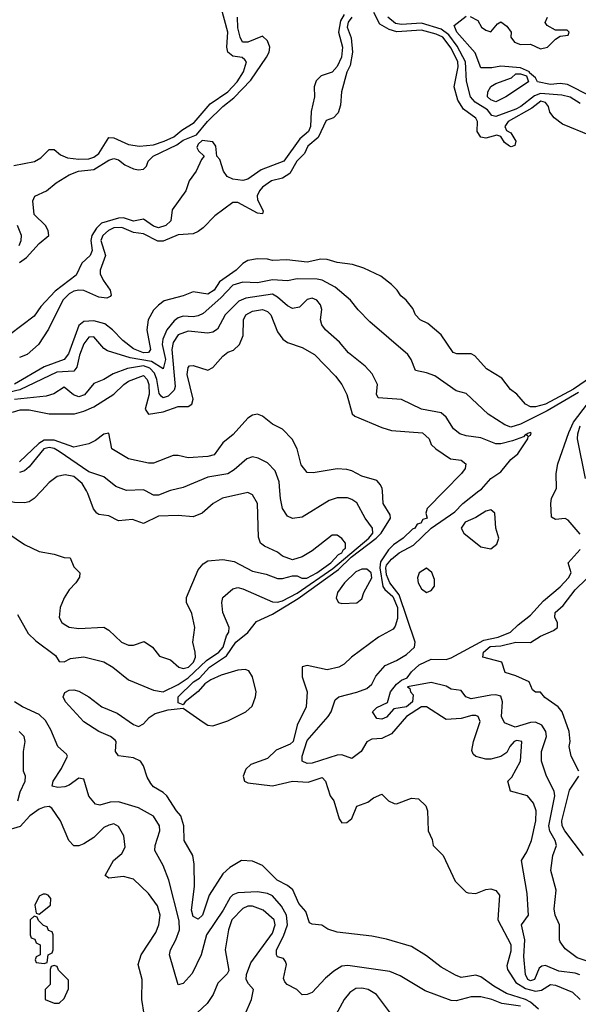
# Model space of a CAD drawing. Header units: inches. Extents: x 2348352 to 2479776, y 460422 to 613655.
# Tile 497 of 590: x 2436811 to 2439062, y 567930 to 571900. Entities that reach past the tile are written whole.
import ezdxf

# ---------------------------------------------------------------- set-up
doc = ezdxf.new("R2010")
doc.units = ezdxf.units.IN
doc.header["$MEASUREMENT"] = 0
doc.layers.add('C4536', color=7, linetype='Continuous')
doc.layers.add('C4537', color=7, linetype='Continuous')

msp = doc.modelspace()

# ---------------------------------------------------------------- linework, layer by layer
at = {"layer": 'C4536', "color": 4}
for points, elevation in [([(2436898.5, 570000), (2436870, 569969.2), (2436850, 569956), (2436830, 569952.7), (2436790, 569953.2), (2436750, 569962), (2436730, 569975.3), (2436703.1, 569983.1), (2436643.5, 569976.5), (2436610, 569979.3), (2436570, 569996.2), (2436564.3, 570000)], 72), ([(2436734, 569850), (2436830, 569784.7), (2436890, 569756), (2436950, 569744.7), (2436990, 569731.3), (2437014, 569730), (2437030, 569694), (2437054, 569670), (2437052.7, 569652.7), (2437038, 569630), (2437010, 569602), (2436990.6, 569569.4), (2436974.8, 569530), (2436970.8, 569490), (2436981, 569470), (2436990, 569462.8), (2437010.6, 569450.6), (2437050, 569444.9), (2437150, 569450.8), (2437170, 569438.8), (2437221, 569390), (2437250, 569378.8), (2437270, 569378.8), (2437312.5, 569392.5), (2437346, 569370), (2437374.4, 569334.4), (2437418.8, 569318.8), (2437452, 569290), (2437470, 569284), (2437491.6, 569290), (2437511.3, 569310), (2437519.3, 569330), (2437519, 569350), (2437509, 569390), (2437517.2, 569450), (2437505.6, 569505.6), (2437484, 569550), (2437484, 569570), (2437530, 569682), (2437550, 569706), (2437570, 569718.8), (2437630, 569724), (2437675.9, 569715.9), (2437750, 569676.3), (2437804.5, 569664.5), (2437850, 569647.3), (2437870, 569646.8), (2437910, 569658), (2437930, 569658), (2437948.1, 569648.1), (2437968.6, 569648.6), (2438009.3, 569670), (2438065.6, 569710), (2438096.2, 569743.8), (2438109.4, 569750), (2438115.5, 569764.5), (2438123.7, 569770), (2438124, 569790), (2438110, 569808.7), (2438090, 569822), (2438070, 569822), (2437990, 569759), (2437950, 569734), (2437910, 569722), (2437870, 569737.2), (2437850, 569753.2), (2437797.2, 569777.2), (2437782, 569790), (2437773.2, 569813.2), (2437769.4, 569949.4), (2437750, 569984), (2437730, 569993.2), (2437628.9, 569971.1), (2437590.7, 569950), (2437546, 569910), (2437510, 569896), (2437450, 569900.9), (2437370, 569898), (2437310, 569869.4), (2437265.6, 569885.6), (2437210, 569879.3), (2437170, 569899.3), (2437130, 569904.5), (2437122.7, 569910), (2437108.3, 569928.3), (2437085.6, 569990), (2437079.8, 570000)], 72), ([(2436802, 569502), (2436845.5, 569425.5), (2436875.9, 569395.9), (2436955.9, 569335.9), (2436970, 569312), (2436990, 569311.3), (2437015.5, 569324.5), (2437070, 569330.6), (2437150, 569310.7), (2437186, 569290), (2437250, 569238.8), (2437350, 569197.3), (2437390, 569190.4), (2437450, 569219.3), (2437490, 569246.3), (2437563.7, 569316.3), (2437613.3, 569350), (2437631.7, 569370), (2437644.4, 569415.6), (2437654, 569430), (2437655.1, 569450), (2437629.3, 569510), (2437625.2, 569550), (2437629.6, 569570.4), (2437670, 569606), (2437690, 569610.6), (2437710, 569604.9), (2437830, 569552.7), (2437850, 569551.8), (2437870, 569557.6), (2437930, 569587.8), (2438073, 569687), (2438217.7, 569810), (2438234.2, 569830), (2438233.6, 569850), (2438202.9, 569890), (2438170, 569952.7), (2438150, 569966), (2438131.7, 569971.7), (2438090, 569972.3), (2438058.8, 569961.2), (2437950, 569894), (2437910, 569889), (2437890, 569899), (2437870, 569928.7), (2437861.6, 569970), (2437859.4, 570000)], 68), ([(2438901.8, 567910), (2438870, 567938.7), (2438849.6, 567950), (2438773.4, 567973.4), (2438722.6, 568002.6), (2438670, 568040.7), (2438650, 568047.3), (2438590, 568038.4), (2438567.9, 568047.9), (2438510, 568079.3), (2438450, 568126), (2438390, 568162.7), (2438290, 568193.2), (2438230, 568205.2), (2438090, 568221.2), (2438053.6, 568233.6), (2438029.1, 568249.1), (2437990, 568253.2), (2437979, 568259), (2437963.7, 568303.7), (2437936.6, 568336.6), (2437911.3, 568391.3), (2437890, 568409.5), (2437849.3, 568430), (2437789.3, 568490), (2437750, 568507.6), (2437704.7, 568510), (2437658.5, 568481.5), (2437630, 568456), (2437574.4, 568370), (2437547.3, 568290), (2437530, 568272.7), (2437510, 568283.7), (2437504, 568310), (2437515.1, 568404.9), (2437514.8, 568494.8), (2437509, 568530), (2437474, 568590), (2437472.7, 568650), (2437461.2, 568690), (2437442.7, 568710), (2437403.7, 568770), (2437390, 568783.7), (2437350, 568807), (2437339.8, 568819.8), (2437325.5, 568845.5), (2437310, 568892), (2437298, 568910), (2437270, 568923.9), (2437210, 568932.3), (2437197.6, 568950), (2437199.5, 568990), (2437195.6, 568995.6), (2437177.2, 569010), (2437129.8, 569029.8), (2437069.7, 569069.7), (2436996, 569150), (2436986, 569170), (2436992.7, 569187.3), (2437010, 569196.3), (2437030, 569198.4), (2437050, 569192.4), (2437090.3, 569170.3), (2437142.8, 569130), (2437203.4, 569103.4), (2437270, 569058.4), (2437290, 569050.4), (2437310, 569060.4), (2437333.6, 569086.4), (2437357.8, 569102.2), (2437410, 569117.3), (2437470, 569124.7), (2437550, 569067.7), (2437570, 569056.3), (2437590, 569053.4), (2437650, 569073), (2437722.7, 569110), (2437747.6, 569132.4), (2437762, 569170), (2437763.7, 569190), (2437749.3, 569250), (2437734.2, 569274.2), (2437719.5, 569279.5), (2437690, 569277.6), (2437623, 569257), (2437581.6, 569238.4), (2437557.8, 569222.2), (2437530, 569192), (2437478, 569150), (2437470, 569138), (2437450, 569146), (2437449.4, 569169.4), (2437512, 569230), (2437535.3, 569244.7), (2437576.3, 569290), (2437644.2, 569335.8), (2437682.2, 569390), (2437730.6, 569429.4), (2437766, 569474), (2437830, 569502.6), (2437934.1, 569565.9), (2438096.1, 569683.9), (2438147.5, 569732.5), (2438248.4, 569810), (2438268.4, 569830), (2438305.6, 569890), (2438304.1, 569904.1), (2438276, 569950), (2438272.9, 570000)], 64), ([(2437415.1, 570000), (2437370, 569982.9), (2437350, 569983.7), (2437318.7, 570000)], 68), ([(2438523, 570000), (2438454, 569930), (2438448, 569910), (2438452.7, 569890), (2438435.5, 569884.5), (2438428, 569870), (2438413.6, 569866.4), (2438404, 569850), (2438393.7, 569846.3), (2438356.2, 569810), (2438317.5, 569782.5), (2438297.8, 569762.2), (2438265.7, 569714.3), (2438262.6, 569690), (2438274.8, 569614.8), (2438282.2, 569602.2), (2438314.9, 569574.9), (2438333.6, 569530), (2438333.8, 569486.2), (2438324.9, 569455.1), (2438316.9, 569443.1), (2438257.2, 569410), (2438148.7, 569330), (2438118.6, 569301.4), (2438098, 569290), (2438050, 569279.1), (2437970, 569296.3), (2437950, 569291), (2437949.6, 569250), (2437969.3, 569190), (2437966, 569130), (2437930, 569056), (2437913.7, 568990), (2437901.4, 568978.6), (2437845.4, 568954.6), (2437810, 568920.7), (2437742.8, 568897.2), (2437722.2, 568877.7), (2437711.5, 568850), (2437717.6, 568830), (2437730, 568823.1), (2437830, 568811.3), (2437910, 568829.8), (2437973.8, 568826.2), (2438030, 568844), (2438044, 568830), (2438062.7, 568770), (2438077.2, 568750), (2438098.4, 568678.4), (2438110, 568661.2), (2438130, 568662.7), (2438150, 568679), (2438170, 568728.7), (2438214.4, 568745.6), (2438236.9, 568763.1), (2438270, 568778), (2438298, 568750), (2438320.2, 568740.2), (2438330, 568739), (2438390, 568761.2), (2438418.6, 568758.6), (2438448, 568730), (2438455.3, 568710), (2438458, 568630), (2438474, 568594), (2438478, 568570), (2438518, 568530), (2438566.3, 568426.3), (2438610, 568382), (2438619, 568379), (2438650, 568377.2), (2438690, 568392.7), (2438710, 568395.1), (2438730, 568389), (2438745.2, 568370), (2438738, 568270), (2438790.9, 568170.9), (2438790, 568144.7), (2438774.9, 568085.1), (2438776.9, 568070), (2438810, 568017.3), (2438850, 567993.6), (2438890, 567983.4), (2438913.6, 567986.4), (2438950, 568009.6), (2438970, 568007.6), (2439039.1, 567979.1), (2439069.3, 567950)], 56), ([(2439068.6, 568048.6), (2439050, 568055.4), (2438984.1, 568064.1), (2438930, 568087), (2438915.9, 568084.1), (2438904.4, 568075.6), (2438886, 568030), (2438870, 568025.1), (2438859.3, 568030), (2438849.6, 568050), (2438842.4, 568122.4), (2438846.3, 568190), (2438833.2, 568250), (2438861.2, 568290), (2438860.9, 568310), (2438856.5, 568376.5), (2438834, 568510), (2438855.1, 568544.9), (2438873.3, 568590), (2438891.3, 568670), (2438892, 568710), (2438881.2, 568741.2), (2438858, 568770), (2438789.2, 568789.2), (2438779, 568830), (2438794, 568846), (2438829.2, 568910), (2438834.5, 568990), (2438814.3, 568994.3), (2438803.8, 568990), (2438786.7, 568970), (2438774.2, 568945.8), (2438750, 568929.2), (2438710, 568919), (2438690, 568919), (2438649.4, 568929.4), (2438639, 568939), (2438633.6, 568953.6), (2438640.7, 568990), (2438667, 569070), (2438659, 569090), (2438650, 569094.5), (2438634, 569094), (2438590, 569082.9), (2438530, 569079), (2438450, 569129.5), (2438430, 569129.6), (2438370.5, 569090), (2438310, 569021.2), (2438270, 569002), (2438230, 568999), (2438210, 568988.7), (2438186.8, 568950), (2438150, 568921.2), (2438110, 568936), (2438090, 568934), (2437990, 568902.6), (2437970, 568900.5), (2437949.6, 568910), (2437949.6, 568930), (2437970, 568994), (2438054.5, 569090), (2438066.6, 569110), (2438082, 569158), (2438098, 569170), (2438170, 569188.2), (2438210, 569203.8), (2438230, 569220.7), (2438246.7, 569253.3), (2438284.2, 569295.8), (2438330, 569316.4), (2438370, 569341.1), (2438402, 569370), (2438404.4, 569390), (2438341.1, 569581), (2438303.5, 569630), (2438290, 569662), (2438286.4, 569690), (2438290, 569700.4), (2438310, 569724.9), (2438340.7, 569750), (2438398.3, 569781.7), (2438469.9, 569850.1), (2438564.7, 569915.3), (2438597.6, 569950), (2438662.2, 570000)], 52), ([(2439070, 569825.2), (2439022, 569882), (2439010, 569889), (2438970, 569885.2), (2438954, 569894), (2438952, 569950), (2438954.5, 569970), (2438969.1, 570000)], 48), ([(2439130, 568093.6), (2439058, 568118), (2439010, 568153.2), (2438990, 568182), (2438986.6, 568190), (2438987.3, 568250), (2438969.6, 568290), (2438964.5, 568315.5), (2438972.7, 568390), (2438952.3, 568470), (2438959.5, 568530), (2438974.5, 568570), (2438969.6, 568590), (2438947.6, 568627.6), (2438943.5, 568650), (2438968.3, 568770), (2438964.7, 568790), (2438934.5, 568850), (2438914.5, 568910), (2438914.5, 568950), (2438933.6, 569010), (2438931.5, 569030), (2438915.2, 569055.2), (2438890, 569067.3), (2438870, 569066.3), (2438807.9, 569047.9), (2438764.5, 569064.5), (2438752.7, 569090), (2438757, 569150), (2438750, 569172.7), (2438730, 569178.4), (2438710, 569176.9), (2438630, 569161.6), (2438609.6, 569169.6), (2438590, 569195.3), (2438550, 569200.9), (2438530, 569212.3), (2438470, 569227.3), (2438374, 569210), (2438383.6, 569203.6), (2438386, 569190), (2438397.4, 569177.4), (2438393.8, 569150), (2438370, 569129.1), (2438319.1, 569120.9), (2438290, 569088.3), (2438270, 569079.7), (2438250, 569082.4), (2438233.6, 569110), (2438250, 569126.4), (2438292.9, 569147.1), (2438306, 569190), (2438330, 569221), (2438350, 569237.3), (2438373.2, 569246.8), (2438390, 569270.8), (2438421, 569299), (2438470, 569322.4), (2438530, 569320.8), (2438550, 569327.1), (2438682.2, 569397.8), (2438739, 569410), (2438789.2, 569430), (2438819.7, 569460.3), (2438870, 569499.5), (2438922.4, 569557.6), (2438990, 569614), (2439022.7, 569650), (2439033.2, 569670), (2439022, 569710), (2439070, 569764)], 48), ([(2439064, 568870), (2439034, 568930), (2439025.2, 568970), (2439029.2, 568990), (2439025.2, 569030), (2438997.2, 569110), (2438981.2, 569130), (2438927.6, 569167.6), (2438910, 569189), (2438889.3, 569189.3), (2438878, 569198), (2438864, 569230), (2438810, 569255.1), (2438767.8, 569267.8), (2438754, 569310), (2438677.2, 569330), (2438679.7, 569350), (2438707.4, 569372.6), (2438750, 569375.4), (2438810, 569390.2), (2438870, 569388.4), (2438910, 569414), (2438963.1, 569436.9), (2438978, 569450), (2438978, 569470), (2438968, 569490), (2438968.7, 569510), (2439001.5, 569538.5), (2439050, 569601.6), (2439094.8, 569645.2)], 44), ([(2438830, 567923), (2438753.7, 567933.7), (2438714, 567950), (2438670, 567960.7), (2438630, 567960.7), (2438570, 567943.7), (2438550, 567946), (2438444.8, 567984.8), (2438344.8, 568044.8), (2438302.5, 568062.5), (2438133.2, 568086.8), (2438110, 568083.7), (2438076.7, 568063.3), (2438044.1, 568035.9), (2437990, 567977.2), (2437970, 567969), (2437950, 567968.7), (2437928, 567990), (2437889.4, 568009.4), (2437880.2, 568020.2), (2437874, 568034), (2437886, 568090), (2437882.7, 568102.7), (2437874.2, 568114.2), (2437850, 568122), (2437846.6, 568130), (2437846, 568150), (2437874.6, 568205.4), (2437890.9, 568250), (2437886.4, 568290), (2437865.8, 568325.8), (2437830, 568367.8), (2437810, 568377.4), (2437770, 568384.2), (2437690, 568379.5), (2437670, 568372), (2437659.5, 568360.5), (2437631.7, 568310), (2437563.8, 568210), (2437543.1, 568130), (2437506.3, 568053.7), (2437470, 568014), (2437450, 568008), (2437415.6, 568130), (2437418.7, 568150), (2437440.5, 568190), (2437455.6, 568230), (2437454, 568266), (2437412, 568430), (2437389.5, 568489.5), (2437356, 568550), (2437357, 568570), (2437375.6, 568630), (2437374, 568650), (2437350, 568689), (2437290, 568722), (2437210, 568746.6), (2437175.2, 568744.8), (2437133.6, 568733.6), (2437117.2, 568737.2), (2437089.4, 568769.4), (2437070, 568838), (2437050, 568842), (2437010, 568813.2), (2436992.5, 568807.5), (2436964.5, 568804.5), (2436942, 568810), (2436946.6, 568830), (2436979.3, 568880.7), (2437004, 568930), (2436999.3, 568939.3), (2436965.2, 568970), (2436936.6, 569036.6), (2436914.7, 569074.7), (2436890, 569099.3), (2436822, 569130), (2436790, 569149.2)], 68), ([(2436803.5, 568750), (2436812.9, 568787.1), (2436833.2, 568830), (2436834, 568850), (2436826, 568870), (2436826.6, 568950), (2436832.7, 568990), (2436829.2, 569010), (2436809.6, 569029.6)], 72), ([(2439082.7, 568530), (2439007.8, 568630), (2438998, 568650), (2438996.3, 568670), (2439027, 568793), (2439065.2, 568850)], 44), ([(2437313.2, 567890), (2437304, 567950), (2437305.2, 568030), (2437289.3, 568090), (2437300.9, 568130), (2437360.5, 568219.5), (2437371.6, 568250), (2437376.9, 568290), (2437366.5, 568326.5), (2437330, 568377.2), (2437270, 568434), (2437230, 568445.2), (2437170, 568439), (2437155.3, 568450), (2437189.4, 568510), (2437222.4, 568537.6), (2437235.8, 568564.2), (2437231.2, 568610), (2437210, 568646.6), (2437190, 568658), (2437170, 568652.7), (2437150, 568642.7), (2437110, 568602.7), (2437070, 568577.2), (2437050, 568569.3), (2437030, 568569.3), (2437009.2, 568590), (2436976, 568670), (2436941.2, 568721.2), (2436930, 568727.3), (2436910, 568725.4), (2436890, 568716.8), (2436852, 568690), (2436813.1, 568646.9), (2436750, 568628.4)], 72), ([(2437719.3, 567890), (2437746, 567950), (2437753.2, 567990), (2437732.7, 568012.7), (2437724, 568030), (2437725.2, 568050), (2437742.6, 568097.4), (2437830, 568217.3), (2437840.7, 568250), (2437837, 568270), (2437792.7, 568310), (2437750, 568326), (2437730, 568326), (2437710, 568316.9), (2437666.7, 568270), (2437652.4, 568230), (2437639.3, 568150), (2437653.7, 568066.3), (2437647.3, 568052.7), (2437610, 568015.3), (2437590.4, 567969.6), (2437566.9, 567933.1), (2437470, 567843.7)], 72), ([(2438310, 567889), (2438249.5, 567969.5), (2438215.3, 567990), (2438190, 567994.5), (2438166.4, 567993.6), (2438142, 567978), (2438118.8, 567950), (2438076, 567870)], 72)]:
    msp.add_lwpolyline(points, dxfattribs=dict(at, elevation=elevation))
for points, elevation in [([(2438710, 569923.7), (2438690, 569918.4), (2438650, 569893.6), (2438606, 569874), (2438590.8, 569850), (2438601, 569830), (2438670, 569774.8), (2438710, 569766.7), (2438734.6, 569785.4), (2438741.6, 569810), (2438729.5, 569850), (2438726, 569910)], 52), ([(2438210, 569685.2), (2438190, 569684.9), (2438166.4, 569673.6), (2438119.7, 569630), (2438091.4, 569590), (2438087.2, 569567.2), (2438096, 569550), (2438110, 569545.7), (2438170, 569548.8), (2438190, 569565.5), (2438197.6, 569590), (2438230.3, 569649.7), (2438227.2, 569670)], 64), ([(2438450, 569688.7), (2438421, 569670), (2438414.8, 569650), (2438417.3, 569630), (2438430, 569606), (2438450, 569590.8), (2438470, 569598.8), (2438483.2, 569616.8), (2438483.2, 569643.2), (2438471.8, 569671.8)], 52), ([(2436914.6, 568374.6), (2436905.4, 568374.6), (2436890, 568366), (2436872, 568330), (2436878, 568298), (2436890, 568294), (2436935.3, 568330), (2436936.4, 568356.4), (2436926, 568370)], 76), ([(2436870, 568286), (2436854, 568270), (2436854, 568210), (2436858, 568198), (2436872.7, 568192.7), (2436878, 568178), (2436894, 568170), (2436894, 568130), (2436878, 568122), (2436874, 568110), (2436878, 568098), (2436910, 568094), (2436922, 568098), (2436926, 568130), (2436942, 568138), (2436946, 568150), (2436946, 568210), (2436942, 568222), (2436927.3, 568227.3), (2436922, 568242), (2436907.3, 568247.3), (2436887.3, 568267.3), (2436882, 568282)], 76), ([(2436950, 568086), (2436938, 568082), (2436934, 568070), (2436934, 568010), (2436914, 567990), (2436914, 567950), (2436950, 567934), (2436970, 567934), (2436990, 567954), (2437007.3, 567992.7), (2437007.3, 568027.3), (2436967.3, 568067.3), (2436962, 568082)], 76)]:
    msp.add_lwpolyline(points, close=True, dxfattribs=dict(at, elevation=elevation))
at = {"layer": 'C4537', "color": 4}
for points, elevation in [([(2436787.5, 571312.5), (2436871.2, 571328.8), (2436896.6, 571343.4), (2436930, 571377.3), (2436950, 571377.3), (2436975.5, 571355.5), (2437003.6, 571343.6), (2437050, 571338.2), (2437090, 571339.1), (2437110, 571345.5), (2437130, 571361.3), (2437170, 571424.9), (2437190, 571423.7), (2437250, 571397.3), (2437294, 571390), (2437350, 571395.2), (2437394, 571410), (2437432.1, 571427.9), (2437464.5, 571455.5), (2437514, 571486), (2437579.4, 571560.6), (2437650.4, 571609.6), (2437687.4, 571650), (2437713.5, 571690), (2437725.1, 571730), (2437718.8, 571738.8), (2437707.8, 571747.8), (2437670, 571753), (2437649.6, 571770), (2437646.6, 571790), (2437649.7, 571850), (2437623.1, 571950)], 36), ([(2438118.6, 571921.4), (2438103.5, 571896.5), (2438095.6, 571850), (2438112, 571790), (2438107.8, 571750), (2438090, 571711.8), (2438070, 571689.4), (2438026.4, 571673.6), (2438006, 571654), (2437997.3, 571630), (2437999.3, 571590), (2437985.7, 571530), (2437982.6, 571470), (2437974.6, 571450), (2437940.2, 571419.8), (2437875.8, 571330), (2437785, 571295.1), (2437730, 571257.6), (2437710, 571251.8), (2437670, 571257), (2437648, 571268), (2437632.7, 571290), (2437617.2, 571337.2), (2437606, 571350), (2437602, 571390), (2437590, 571408), (2437546.4, 571413.6), (2437530, 571398), (2437524.7, 571384.7), (2437531.6, 571371.6), (2437554, 571350), (2437543.5, 571336.5), (2437523, 571290), (2437494.8, 571250), (2437481, 571210), (2437425.8, 571134.2), (2437420.7, 571090), (2437400.7, 571070), (2437370, 571060.5), (2437350, 571068), (2437310, 571096), (2437270, 571088.3), (2437230, 571101.6), (2437210, 571099.7), (2437140.5, 571079.5), (2437120.6, 571059.4), (2437101.3, 571030), (2437097.4, 571010), (2437103.1, 570970), (2437094.9, 570950), (2437062, 570918), (2437038.8, 570870), (2436953.6, 570806.4), (2436896.2, 570743.8), (2436870, 570704.5), (2436770, 570629.5)], 32), ([(2436810, 570921.3), (2436838.6, 570941.4), (2436890, 570997.3), (2436929.2, 571030), (2436926.6, 571050), (2436915.1, 571070), (2436870, 571115.3), (2436864.2, 571170), (2436871.7, 571188.3), (2436919, 571210), (2436957.7, 571242.3), (2437010, 571274.8), (2437048, 571290), (2437110, 571296.5), (2437170, 571333.7), (2437190, 571340.5), (2437210, 571334.8), (2437235.5, 571315.5), (2437270, 571298.8), (2437290, 571294.8), (2437310, 571297.3), (2437322.7, 571310), (2437329.2, 571330), (2437349.4, 571350), (2437444.2, 571395.8), (2437470, 571414.9), (2437523.7, 571436.3), (2437568.2, 571490), (2437629.7, 571550), (2437674, 571586), (2437743, 571657), (2437805.6, 571750), (2437816.2, 571770), (2437819.5, 571790), (2437810, 571815.3), (2437790, 571834), (2437730.3, 571809.7), (2437709.3, 571810), (2437699.5, 571830), (2437690, 571868), (2437689.5, 571910.5)], 32), ([(2438149.1, 571910), (2438135.3, 571890), (2438130.4, 571870), (2438147, 571827), (2438152.2, 571770), (2438143.6, 571716.4), (2438130, 571688.7), (2438108, 571610), (2438103.6, 571556.4), (2438095.3, 571524.7), (2438075.9, 571504.1), (2438046.4, 571493.6), (2438014.3, 571425.7), (2437972.7, 571390), (2437958.6, 571361.4), (2437927.8, 571330), (2437900.3, 571279.7), (2437870, 571260.9), (2437826, 571250), (2437790, 571225.2), (2437777.3, 571210), (2437768.4, 571190), (2437770, 571174), (2437792.7, 571130), (2437790, 571118), (2437770, 571120.9), (2437690, 571162.7), (2437670, 571162.7), (2437597.3, 571110), (2437550, 571060.9), (2437530, 571046.6), (2437510, 571037.2), (2437450, 571033), (2437390, 571007.1), (2437368, 571008), (2437310, 571036.8), (2437270, 571042.4), (2437222.3, 571062.3), (2437190, 571061.3), (2437169, 571051), (2437146.2, 571030), (2437138.8, 571010), (2437156.9, 570950), (2437135.5, 570890), (2437135.9, 570875.9), (2437147.3, 570850), (2437176.4, 570810), (2437180.5, 570790), (2437176.2, 570783.8), (2437162.5, 570777.5), (2437130, 570781.3), (2437070, 570807.8), (2437050, 570809.7), (2437030, 570805.7), (2437010, 570794.8), (2436984.9, 570770), (2436927.1, 570652.9), (2436887.3, 570590), (2436840.7, 570550), (2436810, 570537.6)], 36), ([(2439110, 571434), (2438998.6, 571478.6), (2438964.8, 571504.8), (2438947.3, 571527.3), (2438942, 571550), (2438930, 571566), (2438911.5, 571571.5), (2438875.8, 571544.2), (2438780.4, 571490), (2438766.4, 571470), (2438773, 571453), (2438790, 571444), (2438810.3, 571410.3), (2438807.1, 571392.9), (2438792.3, 571387.7), (2438785.2, 571390), (2438764.9, 571404.9), (2438749.6, 571429.6), (2438734.3, 571434.3), (2438690, 571423), (2438670, 571427), (2438654.7, 571450), (2438655.8, 571490), (2438650, 571502.7), (2438599.5, 571539.5), (2438576.3, 571576.3), (2438562.6, 571630), (2438578.8, 571710), (2438576.8, 571730), (2438550, 571785.1), (2438517.1, 571830), (2438490, 571842.6), (2438430, 571857.7), (2438331.6, 571851.6), (2438300.3, 571860.3), (2438263, 571883), (2438238.7, 571930)], 36), ([(2439070, 571563.1), (2439030, 571587.4), (2438996.6, 571596.6), (2438910, 571602.5), (2438886.4, 571593.6), (2438831.4, 571550), (2438810, 571539.8), (2438730, 571509.6), (2438714.2, 571514.2), (2438696.4, 571536.4), (2438647.3, 571567.3), (2438628.2, 571590), (2438612.2, 571652.2), (2438608.4, 571730), (2438574.2, 571794.2), (2438540, 571840), (2438510, 571862.4), (2438430, 571886.6), (2438350, 571881.2), (2438325.4, 571885.4), (2438295.3, 571910)], 32), ([(2439112, 571592), (2439018.7, 571638.7), (2438990, 571642.9), (2438950, 571639.3), (2438898, 571650), (2438890, 571666), (2438866, 571686), (2438866, 571690), (2438830, 571706), (2438750, 571712.7), (2438713.7, 571706.3), (2438670, 571706), (2438646.8, 571766.8), (2438572.7, 571850), (2438562.7, 571877.3), (2438610, 571914)], 28), ([(2438627.3, 571912.7), (2438656.9, 571896.9), (2438672, 571870), (2438690, 571858), (2438710, 571852), (2438736.4, 571883.6), (2438750, 571892), (2438774.4, 571874.4), (2438792, 571850), (2438791, 571830), (2438804.7, 571810), (2438830, 571800.7), (2438870, 571802), (2438910, 571782.8), (2438938, 571790), (2438970, 571822), (2438990, 571834), (2439022, 571838), (2439026, 571850), (2439018, 571858), (2438970, 571858), (2438936.4, 571876.4), (2438928.7, 571888.7), (2438938, 571910)], 28), ([(2436809.7, 570990), (2436816.9, 571010), (2436818.4, 571030), (2436802.4, 571070)], 36), ([(2439210, 570524.5), (2439043.2, 570410), (2438930, 570349.9), (2438890, 570339.7), (2438870, 570339.5), (2438849.5, 570349.5), (2438815.3, 570390), (2438789.5, 570409.5), (2438754.5, 570454.5), (2438692.5, 570492.5), (2438645.6, 570545.6), (2438630, 570552.7), (2438572.5, 570552.5), (2438558, 570558), (2438509.1, 570629.1), (2438455.5, 570675.5), (2438425.2, 570690), (2438406.6, 570710), (2438395.6, 570735.6), (2438369.3, 570770), (2438346.7, 570786.7), (2438332, 570810), (2438310, 570832.3), (2438266.3, 570866.3), (2438198.6, 570898.6), (2438152.7, 570912.7), (2438090, 570922), (2438050, 570933.3), (2438025.3, 570934.7), (2437970, 570923.1), (2437888.3, 570931.7), (2437830.5, 570929.5), (2437810, 570935.1), (2437770, 570936), (2437730, 570929.3), (2437710, 570917.2), (2437683, 570890), (2437617.1, 570842.9), (2437595.3, 570810), (2437570, 570793.3), (2437510, 570803.7), (2437470, 570787), (2437393.2, 570766.8), (2437370, 570749.2), (2437350, 570729), (2437328.5, 570690), (2437323.6, 570650), (2437338.9, 570570), (2437330, 570558.7), (2437310, 570556.4), (2437270, 570573.3), (2437226.3, 570606.3), (2437185.6, 570650), (2437154.1, 570674.1), (2437110, 570686), (2437070, 570684), (2437050, 570667), (2437007.3, 570552.7), (2436990.4, 570530), (2436910, 570500.8), (2436790, 570430.7)], 44), ([(2439063.3, 570396.7), (2438936.6, 570323.4), (2438830, 570269.8), (2438790, 570257.6), (2438766.5, 570266.5), (2438699, 570310), (2438610, 570393.2), (2438570, 570404), (2438483.9, 570463.9), (2438450, 570477), (2438406, 570486), (2438388.7, 570530), (2438375.3, 570550), (2438222, 570682), (2438175.3, 570730), (2438144, 570770), (2438082.3, 570822.3), (2438030, 570849.6), (2438010, 570854), (2437930, 570855.6), (2437890, 570847.6), (2437830, 570851.1), (2437770, 570839.7), (2437710, 570842.3), (2437670.6, 570830), (2437621.7, 570778.3), (2437550, 570716.2), (2437530, 570705.6), (2437510, 570701.6), (2437470, 570704.7), (2437450, 570698), (2437434, 570686), (2437403.7, 570650), (2437387.9, 570612.1), (2437385.5, 570590), (2437398.4, 570530), (2437390, 570492.3), (2437341.9, 570521.9), (2437256.4, 570536.4), (2437165.4, 570565.4), (2437150, 570574), (2437110, 570621.2), (2437090, 570620.9), (2437070, 570593.2), (2437051.7, 570548.3), (2437040.9, 570499.1), (2437030, 570482.9), (2436961.3, 570478.7), (2436811.5, 570408.5), (2436730, 570388.9)], 48), ([(2438662.2, 570000), (2438672.2, 570007.7), (2438710, 570050.4), (2438750, 570077.3), (2438790, 570126.8), (2438819, 570150), (2438859, 570210), (2438860.2, 570219.8), (2438870, 570224.7), (2438872.7, 570232.7), (2438870, 570235.3), (2438854, 570230), (2438858, 570222), (2438850, 570228), (2438841, 570219), (2438797.7, 570202.3), (2438750.4, 570189.6), (2438729.6, 570189.6), (2438670, 570214.5), (2438610, 570222), (2438585.2, 570230), (2438559.5, 570250), (2438530, 570298), (2438510, 570314.5), (2438430, 570329.3), (2438349.4, 570369.4), (2438255.3, 570375.3), (2438249.3, 570390), (2438252.7, 570430), (2438231.9, 570471.9), (2438203.3, 570503.3), (2438136.6, 570556.6), (2438100.5, 570600.5), (2438044, 570650), (2438029, 570670), (2438024, 570690), (2438028.4, 570731.6), (2438024, 570750), (2438008.7, 570770), (2437990, 570778), (2437970, 570772.3), (2437938.5, 570741.5), (2437910, 570736), (2437890, 570746.6), (2437850, 570782), (2437830, 570793.3), (2437722.9, 570777.1), (2437694.1, 570765.9), (2437638.8, 570710), (2437608, 570652), (2437590, 570640.9), (2437570, 570637), (2437490, 570644.2), (2437450, 570629.5), (2437430, 570599.3), (2437425, 570570), (2437438.4, 570421.6), (2437433.5, 570406.5), (2437410, 570382.6), (2437390, 570375.6), (2437381.8, 570381.8), (2437373.6, 570393.6), (2437363.9, 570450), (2437354.7, 570474.7), (2437335.8, 570495.8), (2437310, 570504.1), (2437245.7, 570494.3), (2437187.8, 570472.3), (2437150, 570449.6), (2437110, 570433.2), (2437072.7, 570387.3), (2437050, 570379.6), (2437028.2, 570388.2), (2436990, 570419), (2436948.2, 570391.8), (2436918.3, 570381.7), (2436790, 570368.8)], 52), ([(2436782.8, 570317.3), (2436812.8, 570327.2), (2436850, 570327.4), (2436930, 570311.3), (2437031.5, 570311.5), (2437070, 570321.7), (2437110, 570338.9), (2437190.6, 570390), (2437230.3, 570429.7), (2437250, 570442.4), (2437310, 570465.1), (2437325.1, 570450), (2437331.9, 570430), (2437332.9, 570390), (2437316.2, 570330), (2437329.7, 570309.7), (2437390, 570319.2), (2437450, 570341.1), (2437490, 570341.3), (2437504.9, 570350), (2437510.3, 570370), (2437486.7, 570470), (2437490, 570498), (2437496, 570504), (2437510, 570506), (2437570, 570487.3), (2437590, 570498.4), (2437630, 570543.7), (2437650, 570559.3), (2437672.7, 570567.3), (2437697.3, 570590), (2437712.4, 570627.6), (2437712.7, 570690), (2437723, 570710), (2437750, 570725.6), (2437790, 570731.3), (2437810, 570723.7), (2437823.7, 570710), (2437850, 570642), (2437871.9, 570611.9), (2437890, 570599.3), (2437950, 570578), (2437999, 570550), (2438083.3, 570463.3), (2438109.3, 570430), (2438129.6, 570389.6), (2438151.7, 570311.7), (2438161.7, 570301.7), (2438270, 570256), (2438310, 570243.7), (2438435.1, 570235.1), (2438462, 570210), (2438470, 570188), (2438488, 570170), (2438548, 570130), (2438590, 570124), (2438608.7, 570110), (2438606, 570090), (2438592, 570070), (2438523, 570000)], 56), ([(2438969.1, 570000), (2438974, 570010), (2438973.7, 570070), (2438980.4, 570110), (2439023.6, 570236.4), (2439042.4, 570277.6), (2439138, 570402)], 48), ([(2438272.9, 570000), (2438272.3, 570010), (2438265.4, 570025.4), (2438250, 570042.7), (2438190, 570059.5), (2438150, 570081.2), (2438130, 570086), (2438090, 570089.3), (2437993.6, 570073.6), (2437970, 570074), (2437945.4, 570105.4), (2437929.5, 570169.5), (2437909.5, 570209.5), (2437870, 570249), (2437830, 570269), (2437790, 570301.2), (2437770, 570309.2), (2437750, 570306), (2437730, 570293.2), (2437672.1, 570227.9), (2437630, 570194), (2437594.4, 570145.6), (2437570, 570139.3), (2437490, 570133.2), (2437450, 570142.7), (2437430, 570142.7), (2437350, 570112.3), (2437330, 570112.3), (2437250, 570129.3), (2437182, 570170), (2437170, 570232.7), (2437150, 570229), (2437116.7, 570203.3), (2437090.4, 570189.6), (2437030, 570176.9), (2436950, 570205.2), (2436910, 570204.8), (2436888.3, 570191.7), (2436810, 570117.7)], 64), ([(2439091.5, 570050), (2439059.7, 570210), (2439060.4, 570230), (2439070, 570262.4)], 44), ([(2437318.7, 570000), (2437310, 570004.5), (2437242, 570002), (2437198.4, 570018.4), (2437150, 570057), (2437090, 570076.9), (2436970, 570159.8), (2436950, 570171.6), (2436930, 570175.9), (2436909.1, 570170), (2436850, 570096.9), (2436830, 570081), (2436810, 570074)], 68), ([(2437859.4, 570000), (2437856.6, 570036.6), (2437840.7, 570080.7), (2437810, 570113.2), (2437772.3, 570132.3), (2437750, 570137.2), (2437726, 570130), (2437675.1, 570084.9), (2437650.3, 570069.7), (2437570, 570055.1), (2437470, 570014), (2437418.7, 570001.3), (2437415.1, 570000)], 68), ([(2437079.8, 570000), (2437062.4, 570030), (2437030, 570058.7), (2436994.4, 570065.6), (2436962, 570058), (2436930, 570034), (2436898.5, 570000)], 72)]:
    msp.add_lwpolyline(points, dxfattribs=dict(at, elevation=elevation))
at = {"layer": 'C4537', "color": 4, "elevation": 28}
msp.add_lwpolyline([(2438730, 571569.7), (2438710, 571577), (2438697, 571590), (2438698, 571610), (2438710, 571630.7), (2438730, 571642.8), (2438793.6, 571666.4), (2438810, 571682), (2438830, 571682), (2438854, 571674), (2438862, 571650), (2438771, 571590)], close=True, dxfattribs=at)

doc.saveas('drawing.dxf')
